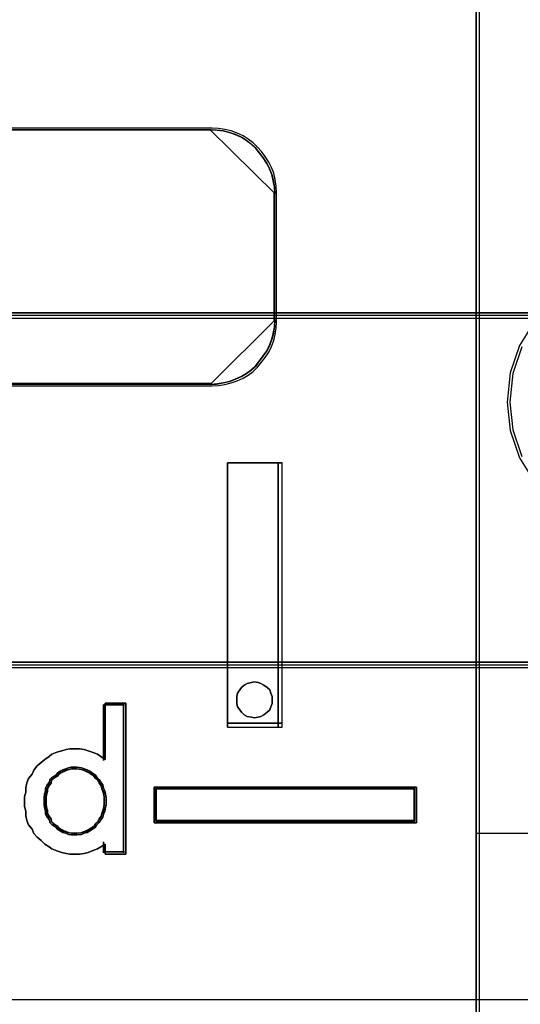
# Model space of a CAD drawing. Header units: millimetres. Extents: x -1290 to 1795, y -4192 to -1311.
# Tile 486 of 656: x 1507.71 to 1509.29, y -3659.41 to -3656.29. Entities that reach past the tile are written whole.
import ezdxf

# ---------------------------------------------------------------- set-up
doc = ezdxf.new("R2010")
doc.units = ezdxf.units.MM
doc.layers.add('30', color=7, linetype='Continuous')
doc.layers.add('45', color=7, linetype='Continuous')
doc.layers.add('Aparatura', color=7, linetype='Continuous', lineweight=13)

# ---------------------------------------------------------------- blocks, each defined once
blk = doc.blocks.new('*U200')
at = {"layer": '45', "color": 7}
for points in [[(675.362009, -83.671744), (693.361587, -83.671744), (693.361587, -83.671744), (693.361587, -166.633485), (693.361587, -166.633485), (675.362009, -166.633485), (675.362009, -166.633485), (675.362009, -83.671744), (675.362009, -83.671744)], [(675.36559, -83.67713), (693.358006, -83.67713), (693.358006, -166.628099), (675.36559, -166.628099), (675.36559, -83.67713)], [(689.432909, -143.178916), (689.432909, -138.997525), (689.432909, -143.178916)], [(689.432909, -138.997525), (690.296, -138.997525), (689.432909, -138.997525)], [(689.432909, -143.178916), (690.296, -143.178916), (690.296, -138.997525), (689.432909, -138.997525), (689.432909, -143.178916)], [(690.231537, -143.178916), (690.231537, -138.997525), (690.231537, -143.178916)], [(690.138423, -142.745337), (690.138423, -142.692729), (690.118642, -142.640121), (690.098861, -142.587513), (690.059298, -142.548056), (690.006547, -142.515176), (689.960391, -142.488872), (689.914234, -142.469144), (689.85489, -142.462568), (689.808734, -142.469144), (689.742796, -142.488872), (689.696639, -142.515176), (689.650483, -142.548056), (689.624107, -142.587513), (689.591139, -142.640121), (689.577951, -142.692729), (689.577951, -142.745337), (689.577951, -142.804521), (689.591139, -142.85713), (689.624107, -142.903162), (689.650483, -142.942618), (689.696639, -142.982074), (689.742796, -143.008378), (689.808734, -143.02153), (689.85489, -143.028106), (689.914234, -143.02153), (689.960391, -143.008378), (690.006547, -142.982074), (690.059298, -142.942618), (690.098861, -142.903162), (690.118642, -142.85713), (690.138423, -142.804521), (690.138423, -142.745337)], [(689.85489, -142.462568), (689.914234, -142.469144), (689.960391, -142.488872), (690.006547, -142.515176), (690.059298, -142.548056), (690.098861, -142.587513), (690.118642, -142.640121), (690.138423, -142.692729), (690.138423, -142.745337), (690.138423, -142.804521), (690.118642, -142.85713), (690.098861, -142.903162), (690.059298, -142.942618), (690.006547, -142.982074), (689.960391, -143.008378), (689.914234, -143.02153), (689.85489, -143.028106), (689.808734, -143.02153), (689.742796, -143.008378), (689.696639, -142.982074), (689.650483, -142.942618), (689.624107, -142.903162), (689.591139, -142.85713), (689.577951, -142.804521), (689.577951, -142.745337), (689.577951, -142.692729), (689.591139, -142.640121), (689.624107, -142.587513), (689.650483, -142.548056), (689.696639, -142.515176), (689.742796, -142.488872), (689.808734, -142.469144), (689.85489, -142.462568)], [(687.826699, -142.800096), (687.826699, -145.187923), (687.498888, -145.187923), (687.498888, -145.025935), (687.432112, -145.067932), (687.377477, -145.103929), (687.292489, -145.133927), (687.231784, -145.157925), (687.165007, -145.175924), (687.092161, -145.187923), (687.007173, -145.187923), (686.940397, -145.187923), (686.879691, -145.175924), (686.812915, -145.157925), (686.733997, -145.133927), (686.65508, -145.103929), (686.612586, -145.067932), (686.54581, -145.025935), (686.485104, -144.971939), (686.424399, -144.917942), (686.369764, -144.857947), (686.345481, -144.791952), (686.284776, -144.719957), (686.260493, -144.653962), (686.242282, -144.581967), (686.242282, -144.503972), (686.22407, -144.431978), (686.22407, -144.353983), (686.22407, -144.281988), (686.242282, -144.203994), (686.242282, -144.131999), (686.260493, -144.060004), (686.284776, -143.98801), (686.345481, -143.922014), (686.369764, -143.856019), (686.424399, -143.790024), (686.485104, -143.736028), (686.54581, -143.688031), (686.612586, -143.640035), (686.65508, -143.604037), (686.733997, -143.57404), (686.812915, -143.550041), (686.879691, -143.532043), (686.940397, -143.520044), (687.007173, -143.520044), (687.092161, -143.520044), (687.165007, -143.532043), (687.231784, -143.550041), (687.292489, -143.57404), (687.377477, -143.604037), (687.432112, -143.640035), (687.498888, -143.688031), (687.498888, -142.800096), (687.826699, -142.800096)], [(686.369764, -143.856019), (686.345481, -143.922014), (686.284776, -143.98801), (686.260493, -144.060004), (686.242282, -144.131999), (686.242282, -144.203994), (686.22407, -144.281988), (686.22407, -144.353983), (686.22407, -144.431978), (686.242282, -144.503972), (686.242282, -144.581967), (686.260493, -144.653962), (686.284776, -144.719957), (686.345481, -144.791952), (686.369764, -144.857947), (686.424399, -144.917942), (686.485104, -144.971939), (686.54581, -145.025935), (686.612586, -145.067932), (686.65508, -145.103929), (686.733997, -145.133927), (686.812915, -145.157925), (686.879691, -145.175924), (686.940397, -145.187923), (687.007173, -145.187923), (687.092161, -145.187923), (687.165007, -145.175924), (687.231784, -145.157925), (687.292489, -145.133927), (687.377477, -145.103929), (687.432112, -145.067932), (687.498888, -145.025935), (687.498888, -145.187923), (687.826699, -145.187923), (687.826699, -142.800096), (687.498888, -142.800096), (687.498888, -143.688031), (687.432112, -143.640035), (687.377477, -143.604037), (687.292489, -143.57404), (687.231784, -143.550041), (687.165007, -143.532043), (687.092161, -143.520044), (687.007173, -143.520044), (686.940397, -143.520044), (686.879691, -143.532043), (686.812915, -143.550041), (686.733997, -143.57404), (686.65508, -143.604037), (686.612586, -143.640035), (686.54581, -143.688031), (686.485104, -143.736028), (686.424399, -143.790024), (686.369764, -143.856019)], [(687.472151, -142.823435), (687.472151, -143.704956), (687.472151, -142.823435)], [(687.472151, -142.823435), (687.80342, -142.823435), (687.472151, -142.823435)], [(687.787304, -142.823435), (687.787304, -145.164583), (687.787304, -142.823435)], [(689.432909, -143.116079), (690.296, -143.116079), (689.432909, -143.116079)], [(687.511545, -144.345002), (687.511545, -144.289106), (687.505306, -144.23942), (687.492829, -144.183524), (687.474112, -144.140049), (687.461635, -144.090364), (687.430441, -144.046889), (687.405486, -144.003414), (687.368054, -143.96615), (687.343099, -143.935096), (687.299427, -143.904043), (687.255756, -143.87299), (687.212085, -143.854357), (687.168414, -143.835725), (687.124742, -143.823304), (687.049877, -143.810883), (687.006206, -143.810883), (686.962535, -143.810883), (686.918864, -143.823304), (686.875192, -143.835725), (686.831521, -143.854357), (686.78785, -143.87299), (686.744179, -143.904043), (686.719224, -143.935096), (686.663075, -143.96615), (686.625643, -144.003414), (686.619404, -144.046889), (686.581971, -144.090364), (686.557016, -144.140049), (686.557016, -144.183524), (686.5383, -144.23942), (686.532061, -144.289106), (686.532061, -144.345002), (686.532061, -144.400898), (686.5383, -144.450584), (686.557016, -144.50648), (686.557016, -144.556165), (686.581971, -144.59964), (686.619404, -144.643115), (686.625643, -144.68659), (686.663075, -144.723854), (686.719224, -144.761118), (686.744179, -144.792172), (686.78785, -144.817014), (686.831521, -144.841857), (686.875192, -144.854278), (686.918864, -144.872911), (686.962535, -144.879121), (687.006206, -144.879121), (687.049877, -144.879121), (687.124742, -144.872911), (687.168414, -144.854278), (687.212085, -144.841857), (687.255756, -144.817014), (687.299427, -144.792172), (687.343099, -144.761118), (687.368054, -144.723854), (687.405486, -144.68659), (687.430441, -144.643115), (687.461635, -144.59964), (687.474112, -144.556165), (687.492829, -144.50648), (687.505306, -144.450584), (687.511545, -144.400898), (687.511545, -144.345002)], [(687.006206, -143.810883), (687.049877, -143.810883), (687.124742, -143.823304), (687.168414, -143.835725), (687.212085, -143.854357), (687.255756, -143.87299), (687.299427, -143.904043), (687.343099, -143.935096), (687.368054, -143.96615), (687.405486, -144.003414), (687.430441, -144.046889), (687.461635, -144.090364), (687.474112, -144.140049), (687.492829, -144.183524), (687.505306, -144.23942), (687.511545, -144.289106), (687.511545, -144.345002), (687.511545, -144.400898), (687.505306, -144.450584), (687.492829, -144.50648), (687.474112, -144.556165), (687.461635, -144.59964), (687.430441, -144.643115), (687.405486, -144.68659), (687.368054, -144.723854), (687.343099, -144.761118), (687.299427, -144.792172), (687.255756, -144.817014), (687.212085, -144.841857), (687.168414, -144.854278), (687.124742, -144.872911), (687.049877, -144.879121), (687.006206, -144.879121), (686.962535, -144.879121), (686.918864, -144.872911), (686.875192, -144.854278), (686.831521, -144.841857), (686.78785, -144.817014), (686.744179, -144.792172), (686.719224, -144.761118), (686.663075, -144.723854), (686.625643, -144.68659), (686.619404, -144.643115), (686.581971, -144.59964), (686.557016, -144.556165), (686.557016, -144.50648), (686.5383, -144.450584), (686.532061, -144.400898), (686.532061, -144.345002), (686.532061, -144.289106), (686.5383, -144.23942), (686.557016, -144.183524), (686.557016, -144.140049), (686.581971, -144.090364), (686.619404, -144.046889), (686.625643, -144.003414), (686.663075, -143.96615), (686.719224, -143.935096), (686.744179, -143.904043), (686.78785, -143.87299), (686.831521, -143.854357), (686.875192, -143.835725), (686.918864, -143.823304), (686.962535, -143.810883), (687.006206, -143.810883)], [(687.255756, -143.87299), (687.299427, -143.904043), (687.343099, -143.935096), (687.368054, -143.96615), (687.405486, -144.003414), (687.430441, -144.046889), (687.461635, -144.090364), (687.474112, -144.140049), (687.492829, -144.183524), (687.505306, -144.23942), (687.511545, -144.289106), (687.511545, -144.345002), (687.511545, -144.400898), (687.505306, -144.450584), (687.492829, -144.50648), (687.474112, -144.556165), (687.461635, -144.59964), (687.430441, -144.643115), (687.405486, -144.68659), (687.368054, -144.723854), (687.343099, -144.761118), (687.299427, -144.792172), (687.255756, -144.817014), (687.212085, -144.841857), (687.168414, -144.854278), (687.124742, -144.872911), (687.049877, -144.879121), (687.006206, -144.879121), (686.962535, -144.879121), (686.918864, -144.872911), (686.875192, -144.854278), (686.831521, -144.841857), (686.78785, -144.817014), (686.744179, -144.792172), (686.719224, -144.761118), (686.663075, -144.723854), (686.625643, -144.68659), (686.619404, -144.643115), (686.581971, -144.59964), (686.557016, -144.556165), (686.557016, -144.50648), (686.5383, -144.450584), (686.532061, -144.400898), (686.532061, -144.345002), (686.532061, -144.289106), (686.5383, -144.23942), (686.557016, -144.183524), (686.557016, -144.140049), (686.581971, -144.090364), (686.619404, -144.046889), (686.625643, -144.003414), (686.663075, -143.96615), (686.719224, -143.935096), (686.744179, -143.904043), (686.78785, -143.87299), (686.831521, -143.854357), (686.875192, -143.835725), (686.918864, -143.823304), (686.962535, -143.810883), (687.006206, -143.810883), (687.049877, -143.810883), (687.124742, -143.823304), (687.168414, -143.835725), (687.212085, -143.854357), (687.255756, -143.87299)], [(687.006948, -144.855782), (687.048543, -144.855782), (687.11985, -144.849842), (687.161445, -144.832024), (687.20304, -144.820146), (687.244636, -144.796389), (687.286231, -144.772631), (687.327827, -144.742935), (687.351596, -144.707299), (687.387249, -144.671663), (687.411018, -144.630088), (687.440729, -144.588513), (687.452613, -144.546938), (687.47044, -144.499424), (687.482324, -144.44597), (687.488267, -144.398456), (687.488267, -144.345002), (687.488267, -144.291548), (687.482324, -144.244034), (687.47044, -144.19058), (687.452613, -144.149005), (687.440729, -144.101491), (687.411018, -144.059916), (687.387249, -144.018341), (687.351596, -143.982705), (687.327827, -143.953008), (687.286231, -143.923312), (687.244636, -143.893615), (687.20304, -143.875797), (687.161445, -143.857979), (687.11985, -143.846101), (687.048543, -143.834222), (687.006948, -143.834222), (686.965352, -143.834222), (686.923757, -143.846101), (686.882161, -143.857979), (686.840566, -143.875797), (686.79897, -143.893615), (686.757375, -143.923312), (686.733606, -143.953008), (686.680126, -143.982705), (686.644473, -144.018341), (686.638531, -144.059916), (686.602877, -144.101491), (686.579109, -144.149005), (686.579109, -144.19058), (686.561282, -144.244034), (686.55534, -144.291548), (686.55534, -144.345002), (686.55534, -144.398456), (686.561282, -144.44597), (686.579109, -144.499424), (686.579109, -144.546938), (686.602877, -144.588513), (686.638531, -144.630088), (686.644473, -144.671663), (686.680126, -144.707299), (686.733606, -144.742935), (686.757375, -144.772631), (686.79897, -144.796389), (686.840566, -144.820146), (686.882161, -144.832024), (686.923757, -144.849842), (686.965352, -144.855782), (687.006948, -144.855782)], [(687.481104, -144.345002), (687.481104, -144.2923), (687.475264, -144.245453), (687.463585, -144.192751), (687.446067, -144.151761), (687.434387, -144.104914), (687.40519, -144.063924), (687.381831, -144.022933), (687.346794, -143.987799), (687.323436, -143.95852), (687.282559, -143.929241), (687.241682, -143.899962), (687.200805, -143.882394), (687.159928, -143.864827), (687.119051, -143.853115), (687.048976, -143.841404), (687.0081, -143.841404), (686.967223, -143.841404), (686.926346, -143.853115), (686.885469, -143.864827), (686.844592, -143.882394), (686.803715, -143.899962), (686.762838, -143.929241), (686.73948, -143.95852), (686.686924, -143.987799), (686.651886, -144.022933), (686.646047, -144.063924), (686.611009, -144.104914), (686.587651, -144.151761), (686.587651, -144.192751), (686.570132, -144.245453), (686.564293, -144.2923), (686.564293, -144.345002), (686.564293, -144.397704), (686.570132, -144.44455), (686.587651, -144.497253), (686.587651, -144.544099), (686.611009, -144.585089), (686.646047, -144.62608), (686.651886, -144.667071), (686.686924, -144.702205), (686.73948, -144.73734), (686.762838, -144.766619), (686.803715, -144.790042), (686.844592, -144.813465), (686.885469, -144.825177), (686.926346, -144.842744), (686.967223, -144.8486), (687.0081, -144.8486), (687.048976, -144.8486), (687.119051, -144.842744), (687.159928, -144.825177), (687.200805, -144.813465), (687.241682, -144.790042), (687.282559, -144.766619), (687.323436, -144.73734), (687.346794, -144.702205), (687.381831, -144.667071), (687.40519, -144.62608), (687.434387, -144.585089), (687.446067, -144.544099), (687.463585, -144.497253), (687.475264, -144.44455), (687.481104, -144.397704), (687.481104, -144.345002)], [(688.27257, -144.126866), (692.419707, -144.126866), (692.419707, -144.692404), (688.27257, -144.692404), (688.27257, -144.126866)], [(687.472151, -144.990433), (687.472151, -145.164583), (687.472151, -144.990433)], [(687.472151, -145.148425), (687.80342, -145.148425), (687.472151, -145.148425)]]:
    blk.add_lwpolyline(points, close=True, dxfattribs=at)
at = {"layer": '45', "color": 3}
for points in [[(689.175055, -133.729942), (679.13311, -133.729942), (689.175055, -133.729942)], [(690.18498, -134.746115), (690.179049, -134.645092), (690.161257, -134.544069), (690.137533, -134.443046), (690.101948, -134.353908), (690.060432, -134.26477), (690.001123, -134.175632), (689.941814, -134.098379), (689.882506, -134.027069), (689.811335, -133.961701), (689.734234, -133.902276), (689.651202, -133.848793), (689.556308, -133.807195), (689.461414, -133.77154), (689.360589, -133.74777), (689.259764, -133.735885), (689.15894, -133.729942), (690.18498, -134.746115)], [(690.168864, -136.755122), (690.168864, -134.728162), (690.168864, -136.755122)], [(689.15894, -137.758728), (689.259764, -137.752788), (689.360589, -137.73497), (689.461414, -137.711213), (689.556308, -137.675577), (689.651202, -137.634002), (689.734234, -137.586488), (689.811335, -137.527095), (689.882506, -137.461763), (689.941814, -137.384552), (690.001123, -137.307341), (690.060432, -137.224191), (690.101948, -137.135101), (690.137533, -137.040073), (690.161257, -136.945044), (690.179049, -136.844076), (690.18498, -136.737168), (689.15894, -137.758728)], [(689.175055, -137.742569), (679.13311, -137.742569), (689.175055, -137.742569)]]:
    blk.add_lwpolyline(points, close=True, dxfattribs=at)
for points in [[(685.196704, -137.782067), (689.18826, -137.782067), (689.288491, -137.776135), (689.388722, -137.758338), (689.488953, -137.734609), (689.583288, -137.699016), (689.677623, -137.65749), (689.760167, -137.610032), (689.836814, -137.550709), (689.907565, -137.485454), (689.966525, -137.408335), (690.025484, -137.331215), (690.084444, -137.248164), (690.125715, -137.15918), (690.161091, -137.064263), (690.184675, -136.969347), (690.202363, -136.868499), (690.208258, -136.761718), (690.208258, -134.72102), (690.202363, -134.620171), (690.184675, -134.519323), (690.161091, -134.418474), (690.125715, -134.32949), (690.084444, -134.240506), (690.025484, -134.151522), (689.966525, -134.074403), (689.907565, -134.003216), (689.836814, -133.937961), (689.760167, -133.878638), (689.677623, -133.825248), (689.583288, -133.783722), (689.488953, -133.748128), (689.388722, -133.724399), (689.288491, -133.712535), (689.18826, -133.706603), (685.196704, -133.706603)], [(685.196704, -137.782067), (689.18826, -137.782067), (689.288491, -137.776135), (689.388722, -137.758338), (689.488953, -137.734609), (689.583288, -137.699016), (689.677623, -137.65749), (689.760167, -137.610032), (689.836814, -137.550709), (689.907565, -137.485454), (689.966525, -137.408335), (690.025484, -137.331215), (690.084444, -137.248164), (690.125715, -137.15918), (690.161091, -137.064263), (690.184675, -136.969347), (690.202363, -136.868499), (690.208258, -136.761718), (690.208258, -134.72102), (690.202363, -134.620171), (690.184675, -134.519323), (690.161091, -134.418474), (690.125715, -134.32949), (690.084444, -134.240506), (690.025484, -134.151522), (689.966525, -134.074403), (689.907565, -134.003216), (689.836814, -133.937961), (689.760167, -133.878638), (689.677623, -133.825248), (689.583288, -133.783722), (689.488953, -133.748128), (689.388722, -133.724399), (689.288491, -133.712535), (689.18826, -133.706603), (689.18826, -133.706603), (685.196704, -133.706603)], [(685.196704, -137.782067), (689.18826, -137.782067), (689.288491, -137.776135), (689.388722, -137.758338), (689.488953, -137.734609), (689.583288, -137.699016), (689.677623, -137.65749), (689.760167, -137.610032), (689.836814, -137.550709), (689.907565, -137.485454), (689.966525, -137.408335), (690.025484, -137.331215), (690.084444, -137.248164), (690.125715, -137.15918), (690.161091, -137.064263), (690.184675, -136.969347), (690.202363, -136.868499), (690.208258, -136.761718), (690.208258, -134.72102), (690.202363, -134.620171), (690.184675, -134.519323), (690.161091, -134.418474), (690.125715, -134.32949), (690.084444, -134.240506), (690.025484, -134.151522), (689.966525, -134.074403), (689.907565, -134.003216), (689.836814, -133.937961), (689.760167, -133.878638), (689.677623, -133.825248), (689.583288, -133.783722), (689.488953, -133.748128), (689.388722, -133.724399), (689.288491, -133.712535), (689.18826, -133.706603), (685.196704, -133.706603)], [(685.196704, -137.782067), (689.18826, -137.782067), (689.288491, -137.776135), (689.388722, -137.758338), (689.488953, -137.734609), (689.583288, -137.699016), (689.677623, -137.65749), (689.760167, -137.610032), (689.836814, -137.550709), (689.907565, -137.485454), (689.966525, -137.408335), (690.025484, -137.331215), (690.084444, -137.248164), (690.125715, -137.15918), (690.161091, -137.064263), (690.184675, -136.969347), (690.202363, -136.868499), (690.208258, -136.761718), (690.208258, -134.72102), (690.202363, -134.620171), (690.184675, -134.519323), (690.161091, -134.418474), (690.125715, -134.32949), (690.084444, -134.240506), (690.025484, -134.151522), (689.966525, -134.074403), (689.907565, -134.003216), (689.836814, -133.937961), (689.760167, -133.878638), (689.677623, -133.825248), (689.583288, -133.783722), (689.488953, -133.748128), (689.388722, -133.724399), (689.288491, -133.712535), (689.18826, -133.706603), (685.196704, -133.706603)], [(685.196704, -137.782067), (689.18826, -137.782067), (689.288491, -137.776135), (689.388722, -137.758338), (689.488953, -137.734609), (689.583288, -137.699016), (689.677623, -137.65749), (689.760167, -137.610032), (689.836814, -137.550709), (689.907565, -137.485454), (689.966525, -137.408335), (690.025484, -137.331215), (690.084444, -137.248164), (690.125715, -137.15918), (690.161091, -137.064263), (690.184675, -136.969347), (690.202363, -136.868499), (690.208258, -136.761718), (690.208258, -134.72102), (690.202363, -134.620171), (690.184675, -134.519323), (690.161091, -134.418474), (690.125715, -134.32949), (690.084444, -134.240506), (690.025484, -134.151522), (689.966525, -134.074403), (689.907565, -134.003216), (689.836814, -133.937961), (689.760167, -133.878638), (689.677623, -133.825248), (689.583288, -133.783722), (689.488953, -133.748128), (689.388722, -133.724399), (689.288491, -133.712535), (689.18826, -133.706603), (685.196704, -133.706603)], [(685.196704, -137.782067), (689.18826, -137.782067), (689.18826, -137.782067), (689.288491, -137.776135), (689.388722, -137.758338), (689.488953, -137.734609), (689.583288, -137.699016), (689.677623, -137.65749), (689.760167, -137.610032), (689.836814, -137.550709), (689.907565, -137.485454), (689.966525, -137.408335), (690.025484, -137.331215), (690.084444, -137.248164), (690.125715, -137.15918), (690.161091, -137.064263), (690.184675, -136.969347), (690.202363, -136.868499), (690.208258, -136.761718), (690.208258, -134.72102), (690.202363, -134.620171), (690.184675, -134.519323), (690.161091, -134.418474), (690.125715, -134.32949), (690.084444, -134.240506), (690.025484, -134.151522), (689.966525, -134.074403), (689.907565, -134.003216), (689.836814, -133.937961), (689.760167, -133.878638), (689.677623, -133.825248), (689.583288, -133.783722), (689.488953, -133.748128), (689.388722, -133.724399), (689.288491, -133.712535), (689.18826, -133.706603), (685.196704, -133.706603)], [(685.216408, -137.751546), (689.168025, -137.751546), (689.267253, -137.745703), (689.366481, -137.728173), (689.465709, -137.704799), (689.559101, -137.669738), (689.652492, -137.628835), (689.734209, -137.582087), (689.810089, -137.523653), (689.880133, -137.459376), (689.938502, -137.383411), (689.996872, -137.307447), (690.055241, -137.225639), (690.0961, -137.137988), (690.131122, -137.044494), (690.15447, -136.950999), (690.171981, -136.851661), (690.177817, -136.74648), (690.177817, -134.736347), (690.171981, -134.637009), (690.15447, -134.537671), (690.131122, -134.438333), (690.0961, -134.350682), (690.055241, -134.263031), (689.996872, -134.175379), (689.938502, -134.099415), (689.880133, -134.029294), (689.810089, -133.965017), (689.734209, -133.906583), (689.652492, -133.853992), (689.559101, -133.813088), (689.465709, -133.778027), (689.366481, -133.754654), (689.267253, -133.742967), (689.168025, -133.737124), (685.216408, -133.737124)], [(685.216408, -137.751546), (689.168025, -137.751546), (689.267253, -137.745703), (689.366481, -137.728173), (689.465709, -137.704799), (689.559101, -137.669738), (689.652492, -137.628835), (689.734209, -137.582087), (689.810089, -137.523653), (689.880133, -137.459376), (689.938502, -137.383411), (689.996872, -137.307447), (690.055241, -137.225639), (690.0961, -137.137988), (690.131122, -137.044494), (690.15447, -136.950999), (690.171981, -136.851661), (690.177817, -136.74648), (690.177817, -134.736347), (690.171981, -134.637009), (690.15447, -134.537671), (690.131122, -134.438333), (690.0961, -134.350682), (690.055241, -134.263031), (689.996872, -134.175379), (689.938502, -134.099415), (689.880133, -134.029294), (689.810089, -133.965017), (689.734209, -133.906583), (689.652492, -133.853992), (689.559101, -133.813088), (689.465709, -133.778027), (689.366481, -133.754654), (689.267253, -133.742967), (689.168025, -133.737124), (689.168025, -133.737124), (685.216408, -133.737124)], [(685.216408, -137.751546), (689.168025, -137.751546), (689.267253, -137.745703), (689.366481, -137.728173), (689.465709, -137.704799), (689.559101, -137.669738), (689.652492, -137.628835), (689.734209, -137.582087), (689.810089, -137.523653), (689.880133, -137.459376), (689.938502, -137.383411), (689.996872, -137.307447), (690.055241, -137.225639), (690.0961, -137.137988), (690.131122, -137.044494), (690.15447, -136.950999), (690.171981, -136.851661), (690.177817, -136.74648), (690.177817, -134.736347), (690.171981, -134.637009), (690.15447, -134.537671), (690.131122, -134.438333), (690.0961, -134.350682), (690.055241, -134.263031), (689.996872, -134.175379), (689.938502, -134.099415), (689.880133, -134.029294), (689.810089, -133.965017), (689.734209, -133.906583), (689.652492, -133.853992), (689.559101, -133.813088), (689.465709, -133.778027), (689.366481, -133.754654), (689.267253, -133.742967), (689.168025, -133.737124), (685.216408, -133.737124)], [(685.216408, -137.751546), (689.168025, -137.751546), (689.267253, -137.745703), (689.366481, -137.728173), (689.465709, -137.704799), (689.559101, -137.669738), (689.652492, -137.628835), (689.734209, -137.582087), (689.810089, -137.523653), (689.880133, -137.459376), (689.938502, -137.383411), (689.996872, -137.307447), (690.055241, -137.225639), (690.0961, -137.137988), (690.131122, -137.044494), (690.15447, -136.950999), (690.171981, -136.851661), (690.177817, -136.74648), (690.177817, -134.736347), (690.171981, -134.637009), (690.15447, -134.537671), (690.131122, -134.438333), (690.0961, -134.350682), (690.055241, -134.263031), (689.996872, -134.175379), (689.938502, -134.099415), (689.880133, -134.029294), (689.810089, -133.965017), (689.734209, -133.906583), (689.652492, -133.853992), (689.559101, -133.813088), (689.465709, -133.778027), (689.366481, -133.754654), (689.267253, -133.742967), (689.168025, -133.737124), (685.216408, -133.737124)], [(685.216408, -137.751546), (689.168025, -137.751546), (689.267253, -137.745703), (689.366481, -137.728173), (689.465709, -137.704799), (689.559101, -137.669738), (689.652492, -137.628835), (689.734209, -137.582087), (689.810089, -137.523653), (689.880133, -137.459376), (689.938502, -137.383411), (689.996872, -137.307447), (690.055241, -137.225639), (690.0961, -137.137988), (690.131122, -137.044494), (690.15447, -136.950999), (690.171981, -136.851661), (690.177817, -136.74648), (690.177817, -134.736347), (690.171981, -134.637009), (690.15447, -134.537671), (690.131122, -134.438333), (690.0961, -134.350682), (690.055241, -134.263031), (689.996872, -134.175379), (689.938502, -134.099415), (689.880133, -134.029294), (689.810089, -133.965017), (689.734209, -133.906583), (689.652492, -133.853992), (689.559101, -133.813088), (689.465709, -133.778027), (689.366481, -133.754654), (689.267253, -133.742967), (689.168025, -133.737124), (685.216408, -133.737124)], [(685.216408, -137.751546), (689.168025, -137.751546), (689.168025, -137.751546), (689.267253, -137.745703), (689.366481, -137.728173), (689.465709, -137.704799), (689.559101, -137.669738), (689.652492, -137.628835), (689.734209, -137.582087), (689.810089, -137.523653), (689.880133, -137.459376), (689.938502, -137.383411), (689.996872, -137.307447), (690.055241, -137.225639), (690.0961, -137.137988), (690.131122, -137.044494), (690.15447, -136.950999), (690.171981, -136.851661), (690.177817, -136.74648), (690.177817, -134.736347), (690.171981, -134.637009), (690.15447, -134.537671), (690.131122, -134.438333), (690.0961, -134.350682), (690.055241, -134.263031), (689.996872, -134.175379), (689.938502, -134.099415), (689.880133, -134.029294), (689.810089, -133.965017), (689.734209, -133.906583), (689.652492, -133.853992), (689.559101, -133.813088), (689.465709, -133.778027), (689.366481, -133.754654), (689.267253, -133.742967), (689.168025, -133.737124), (685.216408, -133.737124)]]:
    blk.add_lwpolyline(points, dxfattribs=at)
at = {"layer": '45', "color": 1}
for points in [[(687.006206, -143.810883), (687.049877, -143.810883), (687.124742, -143.823304), (687.168414, -143.835725), (687.212085, -143.854357), (687.255756, -143.87299), (687.299427, -143.904043), (687.343099, -143.935096), (687.368054, -143.96615), (687.405486, -144.003414), (687.430441, -144.046889), (687.461635, -144.090364), (687.474112, -144.140049), (687.492829, -144.183524), (687.505306, -144.23942), (687.511545, -144.289106), (687.511545, -144.345002), (687.511545, -144.400898), (687.505306, -144.450584), (687.492829, -144.50648), (687.474112, -144.556165), (687.461635, -144.59964), (687.430441, -144.643115), (687.405486, -144.68659), (687.368054, -144.723854), (687.343099, -144.761118), (687.299427, -144.792172), (687.255756, -144.817014), (687.212085, -144.841857), (687.168414, -144.854278), (687.124742, -144.872911), (687.049877, -144.879121), (687.006206, -144.879121), (686.962535, -144.879121), (686.918864, -144.872911), (686.875192, -144.854278), (686.831521, -144.841857), (686.78785, -144.817014), (686.744179, -144.792172), (686.719224, -144.761118), (686.663075, -144.723854), (686.625643, -144.68659), (686.619404, -144.643115), (686.581971, -144.59964), (686.557016, -144.556165), (686.557016, -144.50648), (686.5383, -144.450584), (686.532061, -144.400898), (686.532061, -144.345002), (686.532061, -144.289106), (686.5383, -144.23942), (686.557016, -144.183524), (686.557016, -144.140049), (686.581971, -144.090364), (686.619404, -144.046889), (686.625643, -144.003414), (686.663075, -143.96615), (686.719224, -143.935096), (686.744179, -143.904043), (686.78785, -143.87299), (686.831521, -143.854357), (686.875192, -143.835725), (686.918864, -143.823304), (686.962535, -143.810883), (687.006206, -143.810883)], [(692.419707, -144.126866), (688.27257, -144.126866), (688.27257, -144.692404), (692.419707, -144.692404), (692.419707, -144.126866)], [(688.295848, -144.150205), (692.396428, -144.150205), (688.295848, -144.150205)], [(688.295848, -144.150205), (688.295848, -144.669064), (688.295848, -144.150205)], [(692.389266, -144.157387), (688.303011, -144.157387), (688.303011, -144.661883), (692.389266, -144.661883), (692.389266, -144.157387)], [(692.380313, -144.669064), (692.380313, -144.150205), (692.380313, -144.669064)], [(688.295848, -144.652906), (692.396428, -144.652906), (688.295848, -144.652906)]]:
    blk.add_lwpolyline(points, close=True, dxfattribs=at)
blk = doc.blocks.new('*U203')
at = {"layer": '30', "color": 7}
for points in [[(764.797637, -262.566695), (117.203183, -262.566695), (117.203183, -264.08627), (117.203183, -285.154976), (117.203183, -286.633482), (764.797637, -286.633482), (764.797637, -285.154976), (764.797637, -264.08627), (764.797637, -262.566695)], [(117.203183, -286.545509), (764.797637, -286.545509), (117.203183, -286.545509)], [(764.797637, -286.545509), (117.203183, -286.545509), (117.203183, -288.04212), (117.203183, -289.621877), (117.203183, -292.157801), (764.797637, -292.157801), (764.797637, -289.621877), (764.797637, -288.04212), (764.797637, -286.545509)], [(764.754661, -286.588598), (117.246158, -286.588598), (117.246158, -288.062228), (117.246158, -289.617727), (117.246158, -292.114713), (764.754661, -292.114713), (764.754661, -289.617727), (764.754661, -288.062228), (764.754661, -286.588598)], [(117.203183, -292.069829), (764.797637, -292.069829), (117.203183, -292.069829)]]:
    blk.add_lwpolyline(points, close=True, dxfattribs=at)
blk = doc.blocks.new('*U251')
at = {"layer": '45', "color": 7}
for points in [[(435.005325, -698.804806), (435.005325, -750.882783)], [(435.927863, -735.525931), (435.688018, -735.905724), (435.540169, -736.33549), (435.494172, -736.798571), (435.540169, -737.248326), (435.688018, -737.678092), (435.927863, -738.057885)], [(435.728379, -735.92598), (435.58389, -736.345923), (435.538938, -736.798419), (435.58389, -737.237894), (435.728379, -737.657836)], [(435.005325, -743.613374), (439.999438, -743.613374)]]:
    blk.add_lwpolyline(points, dxfattribs=at)
for points in [[(435.005325, -750.882783), (439.999438, -750.882783), (439.999438, -750.882783), (439.999438, -698.804806), (439.999438, -698.804806), (435.005325, -698.804806), (435.005325, -750.882783)], [(435.050091, -750.837899), (439.954672, -750.837899), (439.954672, -698.84969), (435.050091, -698.84969), (435.050091, -750.837899)]]:
    blk.add_lwpolyline(points, close=True, dxfattribs=at)

msp = doc.modelspace()

# ---------------------------------------------------------------- linework, layer by layer
at = {"layer": 'Aparatura', "color": 7, "lineweight": 13}
msp.add_lwpolyline([(1542.0388, -3659.3921), (1412.53, -3659.3921), (1412.53, -3650.4182), (1542.0388, -3650.4182), (1542.0388, -3659.3921)], close=True, dxfattribs=at)
msp.add_lwpolyline([(1412.53, -3659.3917), (1542.0388, -3659.3917)], dxfattribs=at)

# ---------------------------------------------------------------- block references
at = {"layer": 'Aparatura', "color": 7, "lineweight": 13, "xscale": 0.2, "yscale": 0.2, "zscale": 0.2}
for name, p in [('*U200', (1370.4788, -3629.8945)), ('*U251', (1422.15, -3510.1423)), ('*U203', (1388.9844, -3599.9102))]:
    msp.add_blockref(name, p, dxfattribs=at)

doc.saveas('drawing.dxf')
